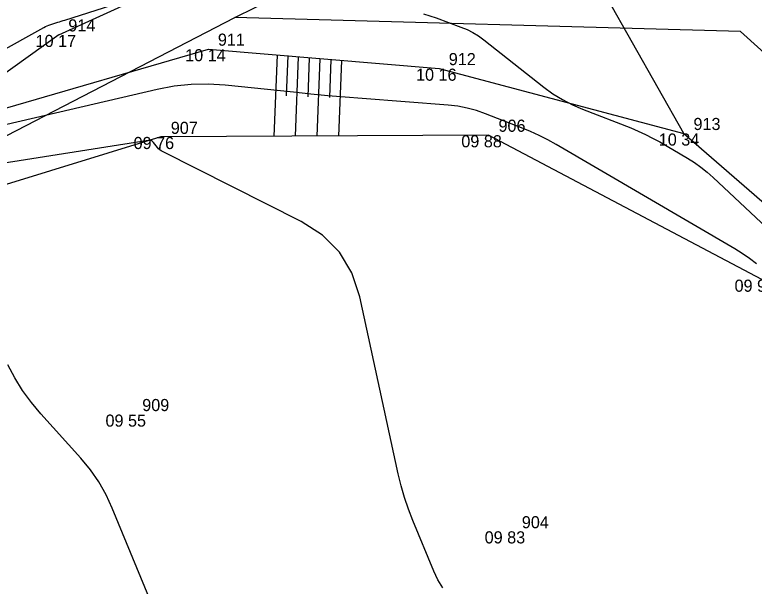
# Model space of a CAD drawing. Extents: x -711234 to -710007, y -1026313 to -1025448.
# Drawn here: x -710943.32 to -710926.22, y -1025891.41 to -1025878.2 of the extents above; entities that cross this region are included whole.
import ezdxf

# ---------------------------------------------------------------- set-up
doc = ezdxf.new("R2010")
doc.units = 0
for name, color, linetype in [('Ex_Major Contours', 7, 'Continuous'), ('Ex_Minor Contours', 7, 'Continuous'), ('Z_body', 7, 'Continuous'), ('Z_body_cisla', 7, 'Continuous'), ('Z_body_vysky_redukovane', 7, 'Continuous'), ('Z_hrany_paty', 7, 'Continuous'), ('Z_katastr_hranice', 7, 'Continuous'), ('Z_pole_rozhranni', 7, 'Continuous'), ('Z_technicke_srafy', 7, 'Continuous'), ('Z_zelen_obvod', 7, 'Continuous')]:
    doc.layers.add(name, color=color, linetype=linetype)

# ---------------------------------------------------------------- blocks, each defined once
blk = doc.blocks.new('POINT_DISPLAY')
blk.add_line((0, 0), (0, 0))

msp = doc.modelspace()

# ---------------------------------------------------------------- linework, layer by layer
at = {"layer": 'Ex_Major Contours'}
msp.add_lwpolyline([(-710926.164, -1025883.958), (-710926.324, -1025883.831), (-710926.491, -1025883.714), (-710926.664, -1025883.606), (-710930.794, -1025881.195), (-710930.99, -1025881.086), (-710931.188, -1025880.985), (-710931.391, -1025880.892), (-710931.598, -1025880.807), (-710932.432, -1025880.482), (-710932.642, -1025880.409), (-710932.856, -1025880.352), (-710933.073, -1025880.311), (-710933.295, -1025880.286), (-710935.282, -1025880.133), (-710935.679, -1025880.101), (-710936.075, -1025880.066), (-710936.472, -1025880.029), (-710936.868, -1025879.988), (-710938.453, -1025879.821), (-710938.848, -1025879.796), (-710939.241, -1025879.804), (-710939.632, -1025879.845), (-710940.021, -1025879.919), (-710944.069, -1025880.865)], dxfattribs=at)
at = {"layer": 'Ex_Minor Contours'}
for points in [[(-710944.845, -1025879.71), (-710942.643, -1025878.488), (-710942.605, -1025878.469), (-710942.566, -1025878.451), (-710942.527, -1025878.435), (-710942.487, -1025878.421), (-710942.324, -1025878.369), (-710942.283, -1025878.356), (-710942.243, -1025878.343), (-710942.202, -1025878.33), (-710942.161, -1025878.317), (-710940.711, -1025877.859)], [(-710933.861, -1025878.175), (-710933.715, -1025878.216), (-710933.571, -1025878.266), (-710932.998, -1025878.479), (-710932.857, -1025878.537), (-710932.723, -1025878.606), (-710932.594, -1025878.685), (-710932.471, -1025878.774), (-710931.08, -1025879.867), (-710930.87, -1025880.02), (-710930.651, -1025880.157), (-710930.422, -1025880.276), (-710930.184, -1025880.379), (-710929.072, -1025880.812), (-710928.9, -1025880.883), (-710928.731, -1025880.961), (-710928.565, -1025881.045), (-710928.402, -1025881.136), (-710927.757, -1025881.512), (-710927.599, -1025881.611), (-710927.448, -1025881.717), (-710927.302, -1025881.832), (-710927.163, -1025881.956), (-710921.975, -1025886.821)], [(-710933.418, -1025891.444), (-710933.533, -1025891.259), (-710933.627, -1025891.06), (-710934.109, -1025889.894), (-710934.211, -1025889.63), (-710934.302, -1025889.361), (-710934.38, -1025889.089), (-710934.447, -1025888.813), (-710935.341, -1025884.719), (-710935.524, -1025884.162), (-710935.81, -1025883.686), (-710936.2, -1025883.29), (-710936.694, -1025882.975), (-710939.903, -1025881.36), (-710939.936, -1025881.341), (-710939.966, -1025881.319), (-710939.993, -1025881.294), (-710940.018, -1025881.266), (-710940.111, -1025881.147), (-710940.137, -1025881.121), (-710940.165, -1025881.105), (-710940.197, -1025881.098), (-710940.233, -1025881.099), (-710945.183, -1025881.88)], [(-710939.263, -1025893.965), (-710941.063, -1025889.606), (-710941.207, -1025889.294), (-710941.376, -1025888.998), (-710941.57, -1025888.717), (-710941.789, -1025888.452), (-710942.713, -1025887.423), (-710942.935, -1025887.159), (-710943.136, -1025886.882), (-710943.316, -1025886.591), (-710943.477, -1025886.287)]]:
    msp.add_lwpolyline(points, dxfattribs=at)
at = {"layer": 'Z_hrany_paty'}
for p, q in [((-710942.3, -1025878.66), (-710934.69, -1025875.17)), ((-710942.3, -1025878.66), (-710945.46, -1025880.91)), ((-710945.46, -1025880.91), (-710938.84, -1025878.99)), ((-710938.84, -1025878.99), (-710933.5, -1025879.44)), ((-710933.5, -1025879.44), (-710927.84, -1025880.94)), ((-710927.84, -1025880.94), (-710917.23, -1025890.17))]:
    msp.add_line(p, q, dxfattribs=at)
at = {"layer": 'Z_katastr_hranice'}
msp.add_line((-710938.23, -1025878.26), (-710934.23, -1025876.27), dxfattribs=at)
for points in [[(-710973.48, -1025897.7), (-710969.59, -1025896.2), (-710953.16, -1025885.98), (-710938.23, -1025878.26)], [(-710916.27, -1025887.83), (-710926.53, -1025878.58), (-710938.23, -1025878.26)]]:
    msp.add_lwpolyline(points, dxfattribs=at)
at = {"layer": 'Z_pole_rozhranni'}
for p, q in [((-710939.94, -1025881.02), (-710946.05, -1025882.9)), ((-710932.36, -1025880.98), (-710939.94, -1025881.02)), ((-710926.04, -1025884.32), (-710932.36, -1025880.98))]:
    msp.add_line(p, q, dxfattribs=at)
at = {"layer": 'Z_technicke_srafy'}
for p, q in [((-710937.25, -1025879.12), (-710937.33, -1025881.01)), ((-710937, -1025879.14), (-710937.04, -1025880.07)), ((-710936.76, -1025879.17), (-710936.83, -1025881)), ((-710936.51, -1025879.19), (-710936.54, -1025880.09)), ((-710936.26, -1025879.21), (-710936.33, -1025881)), ((-710936.01, -1025879.23), (-710936.04, -1025880.11)), ((-710935.76, -1025879.25), (-710935.83, -1025881))]:
    msp.add_line(p, q, dxfattribs=at)
at = {"layer": 'Z_zelen_obvod'}
msp.add_line((-710927.84, -1025880.94), (-710930.52, -1025876.21), dxfattribs=at)

# ---------------------------------------------------------------- block references
at = {"layer": 'Z_body'}
for p in [(-710942.3, -1025878.66), (-710938.84, -1025878.99), (-710933.5, -1025879.44), (-710939.94, -1025881.02), (-710932.36, -1025880.98), (-710927.84, -1025880.94), (-710940.59, -1025887.44), (-710931.82, -1025890.14)]:
    msp.add_blockref('POINT_DISPLAY', p, dxfattribs=at)

# ---------------------------------------------------------------- texts
at = {"layer": 'Z_body_cisla'}
for s, p in [('914', (-710942.08, -1025878.58)), ('911', (-710938.62, -1025878.91)), ('912', (-710933.28, -1025879.36)), ('913', (-710927.62, -1025880.86)), ('907', (-710939.71, -1025880.95)), ('906', (-710932.13, -1025880.9)), ('909', (-710940.37, -1025887.36)), ('904', (-710931.59, -1025890.07))]:
    msp.add_text(s, height=0.28, dxfattribs=at).set_placement(p)
at = {"layer": 'Z_body_vysky_redukovane'}
for s, p in [('10 17', (-710942.837, -1025878.94)), ('10 14', (-710939.377, -1025879.27)), ('10 16', (-710934.037, -1025879.72)), ('09 76', (-710940.57, -1025881.3)), ('09 88', (-710932.99, -1025881.26)), ('10 34', (-710928.423, -1025881.22)), ('09 94', (-710926.67, -1025884.6)), ('09 55', (-710941.22, -1025887.72)), ('09 83', (-710932.45, -1025890.42))]:
    msp.add_text(s, height=0.28, dxfattribs=at).set_placement(p)

doc.saveas('drawing.dxf')
